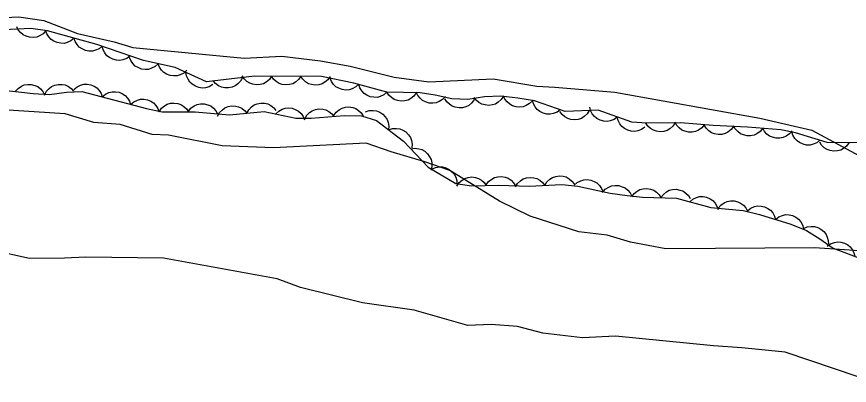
# Model space of a CAD drawing. Extents: x 336540 to 340074, y 5572036 to 5573747.
# Drawn here: x 336694.3 to 336779.6, y 5572967.3 to 5573005 of the extents above; entities that cross this region are included whole.
import ezdxf

# ---------------------------------------------------------------- set-up
doc = ezdxf.new("R2010")
doc.units = 0
doc.layers.add('Niveau 2', color=7, linetype='Continuous')
doc.layers.add('Niveau 44', color=7, linetype='Continuous')

msp = doc.modelspace()

# ---------------------------------------------------------------- linework, layer by layer
at = {"layer": 'Niveau 2'}
for points in [[(336691.01, 5573004.76), (336694.55, 5573004.95), (336697.11, 5573004.57), (336700.57, 5573003.22), (336704.32, 5573002.39), (336706.22, 5573001.81), (336717.61, 5573000.71), (336721.49, 5573000.9), (336725.43, 5573000.42), (336728.48, 5572999.89), (336732.96, 5572998.77), (336736.53, 5572998.28), (336743.11, 5572998.61), (336747.56, 5572997.84), (336749.41, 5572997.75), (336755.54, 5572997.22), (336770.39, 5572994.59), (336775.71, 5572993.34), (336780.58, 5572990.72)], [(336783.11, 5572980.83), (336775.99, 5572981.31), (336760.77, 5572981.22), (336757.17, 5572981.88), (336754.76, 5572982.6), (336751.88, 5572982.96), (336746.89, 5572984.56), (336743.76, 5572986.1), (336738.68, 5572989.24), (336736.11, 5572990.11), (336732.66, 5572991.12), (336730.1, 5572992.01), (336720.64, 5572991.53), (336715.37, 5572991.76), (336709.89, 5572992.85), (336708.21, 5572992.92), (336704.94, 5572993.94), (336702.23, 5572994.14), (336699.3, 5572995.01), (336687.59, 5572995.77)], [(336782.97, 5572967.26), (336772.98, 5572970.65), (336768.55, 5572971.09), (336765.67, 5572971.29), (336755.63, 5572972.29), (336752.26, 5572972.11), (336748.19, 5572972.58), (336745.59, 5572973.29), (336742.89, 5572973.48), (336740.52, 5572973.37), (336735.03, 5572974.96), (336729.74, 5572975.71), (336723.39, 5572977.26), (336720.99, 5572978.14), (336709.36, 5572980.25), (336701.42, 5572980.37), (336699.22, 5572980.25), (336695.67, 5572980.23), (336691.89, 5572981.06)]]:
    msp.add_lwpolyline(points, dxfattribs=at)
at = {"layer": 'Niveau 44'}
for points in [[(336697.32, 5573003.53), (336697.04, 5573003.21), (336696.69, 5573003), (336696.39, 5573002.87), (336696.04, 5573002.82), (336695.67, 5573002.84), (336695.31, 5573002.96), (336695.01, 5573003.08), (336694.74, 5573003.32), (336694.51, 5573003.6), (336694.35, 5573003.92)], [(336780.59, 5572992.05), (336777.28, 5572992.1), (336774.06, 5572993.06), (336772.53, 5572993.38), (336769.13, 5572993.67), (336765.62, 5572993.82), (336762.27, 5572994.11), (336758.84, 5572994.06), (336757.29, 5572994.15), (336753.86, 5572995.39), (336750.47, 5572995.26), (336747.33, 5572996.33), (336745.62, 5572996.61), (336743.88, 5572996.82), (336742.23, 5572996.75), (336740.5, 5572996.49), (336738.87, 5572996.54), (336737.16, 5572996.94), (336735.62, 5572997.17), (336732.24, 5572997.23), (336728.85, 5572998.16), (336725.53, 5572998.84), (336718.69, 5572998.88), (336713.77, 5572998.3), (336710.57, 5572999.74), (336707.33, 5573000.47), (336702.56, 5573002.09), (336697.51, 5573003.5), (336695.79, 5573003.73), (336692.27, 5573003.56)], [(336700.21, 5573002.74), (336699.9, 5573002.47), (336699.52, 5573002.31), (336699.2, 5573002.22), (336698.85, 5573002.23), (336698.49, 5573002.3), (336698.14, 5573002.46), (336697.86, 5573002.63), (336697.63, 5573002.89), (336697.44, 5573003.21), (336697.32, 5573003.55)], [(336703.1, 5573001.94), (336702.79, 5573001.67), (336702.41, 5573001.51), (336702.09, 5573001.42), (336701.74, 5573001.42), (336701.38, 5573001.49), (336701.03, 5573001.65), (336700.75, 5573001.82), (336700.52, 5573002.09), (336700.33, 5573002.4), (336700.21, 5573002.74)], [(336705.94, 5573000.94), (336705.6, 5573000.69), (336705.22, 5573000.55), (336704.9, 5573000.48), (336704.55, 5573000.5), (336704.19, 5573000.59), (336703.85, 5573000.77), (336703.58, 5573000.96), (336703.37, 5573001.24), (336703.19, 5573001.56), (336703.09, 5573001.91)], [(336708.82, 5573000.13), (336708.52, 5572999.85), (336708.15, 5572999.67), (336707.84, 5572999.56), (336707.49, 5572999.55), (336707.12, 5572999.6), (336706.77, 5572999.74), (336706.48, 5572999.9), (336706.23, 5573000.15), (336706.02, 5573000.46), (336705.89, 5573000.79)], [(336711.75, 5572999.47), (336711.44, 5572999.19), (336711.08, 5572999.01), (336710.76, 5572998.9), (336710.41, 5572998.89), (336710.05, 5572998.94), (336709.69, 5572999.08), (336709.41, 5572999.24), (336709.16, 5572999.49), (336708.95, 5572999.8), (336708.82, 5573000.13)], [(336714.41, 5572998.01), (336714.05, 5572997.79), (336713.66, 5572997.69), (336713.33, 5572997.65), (336712.98, 5572997.71), (336712.63, 5572997.83), (336712.31, 5572998.04), (336712.06, 5572998.25), (336711.88, 5572998.55), (336711.73, 5572998.89), (336711.67, 5572999.25)], [(336720.43, 5572998.87), (336720.2, 5572998.53), (336719.88, 5572998.27), (336719.6, 5572998.1), (336719.26, 5572998.01), (336718.89, 5572997.98), (336718.51, 5572998.05), (336718.2, 5572998.14), (336717.9, 5572998.33), (336717.63, 5572998.59), (336717.43, 5572998.89)], [(336723.43, 5572998.85), (336723.2, 5572998.51), (336722.88, 5572998.25), (336722.6, 5572998.08), (336722.26, 5572998), (336721.89, 5572997.97), (336721.51, 5572998.03), (336721.2, 5572998.12), (336720.9, 5572998.32), (336720.63, 5572998.57), (336720.43, 5572998.87)], [(336726.43, 5572998.83), (336726.2, 5572998.49), (336725.88, 5572998.24), (336725.6, 5572998.07), (336725.26, 5572997.98), (336724.89, 5572997.95), (336724.51, 5572998.01), (336724.2, 5572998.1), (336723.9, 5572998.3), (336723.63, 5572998.55), (336723.43, 5572998.85)], [(336694.2, 5572997.31), (336694.48, 5572997.62), (336694.82, 5572997.84), (336695.12, 5572997.98), (336695.47, 5572998.03), (336695.83, 5572998.02), (336696.2, 5572997.92), (336696.51, 5572997.8), (336696.78, 5572997.57), (336697.02, 5572997.29), (336697.19, 5572996.97)], [(336697.19, 5572996.94), (336697.38, 5572997.32), (336697.66, 5572997.61), (336697.92, 5572997.82), (336698.24, 5572997.95), (336698.6, 5572998.03), (336698.99, 5572998.02), (336699.31, 5572997.97), (336699.63, 5572997.82), (336699.93, 5572997.61), (336700.17, 5572997.34)], [(336700.2, 5572997.51), (336700.52, 5572997.79), (336700.89, 5572997.96), (336701.2, 5572998.05), (336701.56, 5572998.05), (336701.92, 5572997.99), (336702.27, 5572997.83), (336702.55, 5572997.66), (336702.78, 5572997.4), (336702.98, 5572997.09), (336703.1, 5572996.75)], [(336717.44, 5572998.73), (336717.25, 5572998.36), (336716.97, 5572998.07), (336716.71, 5572997.87), (336716.38, 5572997.74), (336716.02, 5572997.66), (336715.63, 5572997.68), (336715.31, 5572997.73), (336715, 5572997.89), (336714.7, 5572998.11), (336714.46, 5572998.38)], [(336729.35, 5572998.06), (336729.05, 5572997.76), (336728.69, 5572997.58), (336728.38, 5572997.47), (336728.03, 5572997.45), (336727.66, 5572997.49), (336727.31, 5572997.63), (336727.02, 5572997.78), (336726.77, 5572998.02), (336726.55, 5572998.33), (336726.41, 5572998.66)], [(336732.24, 5572997.23), (336731.92, 5572996.96), (336731.55, 5572996.8), (336731.23, 5572996.7), (336730.88, 5572996.71), (336730.52, 5572996.77), (336730.17, 5572996.94), (336729.89, 5572997.1), (336729.66, 5572997.37), (336729.46, 5572997.68), (336729.35, 5572998.02)], [(336689.39, 5572997.85), (336696.04, 5572997.1), (336697.71, 5572997.01), (336699.44, 5572997.24), (336701.01, 5572997.3), (336707.64, 5572995.55), (336709.23, 5572995.23), (336712.62, 5572995.22), (336716.11, 5572994.9), (336719.68, 5572995.25), (336722.92, 5572994.59), (336724.49, 5572994.56), (336727.88, 5572994.83), (336729.62, 5572994.82), (336731.17, 5572994.35), (336733.93, 5572992.21), (336736.45, 5572989.58), (336739.29, 5572987.88), (336740.89, 5572987.66), (336743.67, 5572987.72), (336746.78, 5572987.62), (336750.12, 5572987.79), (336751.78, 5572987.62), (336755.08, 5572986.89), (336756.82, 5572986.67), (336758.38, 5572986.5), (336761.88, 5572986.4), (336765.39, 5572985.43), (336768.69, 5572985.12), (336770.35, 5572984.74), (336773.56, 5572983.73), (336775.18, 5572983.09), (336776.54, 5572982.25), (336777.91, 5572981.27), (336781.08, 5572980.09)], [(336703.1, 5572996.75), (336703.42, 5572997.02), (336703.79, 5572997.19), (336704.1, 5572997.28), (336704.46, 5572997.28), (336704.82, 5572997.22), (336705.17, 5572997.06), (336705.45, 5572996.9), (336705.68, 5572996.63), (336705.88, 5572996.32), (336706, 5572995.98)], [(336735.24, 5572997.18), (336735, 5572996.83), (336734.68, 5572996.58), (336734.39, 5572996.42), (336734.05, 5572996.33), (336733.68, 5572996.31), (336733.31, 5572996.38), (336732.99, 5572996.47), (336732.7, 5572996.67), (336732.43, 5572996.93), (336732.24, 5572997.23)], [(336738.21, 5572996.78), (336737.93, 5572996.48), (336737.58, 5572996.27), (336737.27, 5572996.14), (336736.92, 5572996.1), (336736.55, 5572996.12), (336736.19, 5572996.24), (336735.89, 5572996.38), (336735.63, 5572996.61), (336735.4, 5572996.9), (336735.24, 5572997.23)], [(336706, 5572995.98), (336706.32, 5572996.26), (336706.69, 5572996.42), (336707, 5572996.52), (336707.36, 5572996.52), (336707.72, 5572996.46), (336708.07, 5572996.3), (336708.35, 5572996.13), (336708.59, 5572995.87), (336708.78, 5572995.56), (336708.9, 5572995.22)], [(336741.17, 5572996.47), (336740.93, 5572996.13), (336740.61, 5572995.88), (336740.32, 5572995.72), (336739.98, 5572995.64), (336739.61, 5572995.62), (336739.23, 5572995.7), (336738.92, 5572995.79), (336738.63, 5572996), (336738.37, 5572996.26), (336738.17, 5572996.56)], [(336744.15, 5572996.83), (336743.93, 5572996.48), (336743.63, 5572996.21), (336743.35, 5572996.02), (336743.02, 5572995.92), (336742.65, 5572995.87), (336742.27, 5572995.92), (336741.95, 5572995.99), (336741.65, 5572996.17), (336741.37, 5572996.42), (336741.16, 5572996.7)], [(336747.12, 5572996.36), (336746.83, 5572996.06), (336746.48, 5572995.86), (336746.17, 5572995.73), (336745.82, 5572995.7), (336745.46, 5572995.73), (336745.09, 5572995.85), (336744.8, 5572995.99), (336744.54, 5572996.23), (336744.31, 5572996.52), (336744.16, 5572996.85)], [(336749.97, 5572995.43), (336749.64, 5572995.18), (336749.25, 5572995.04), (336748.93, 5572994.97), (336748.58, 5572994.99), (336748.22, 5572995.08), (336747.88, 5572995.26), (336747.62, 5572995.45), (336747.4, 5572995.73), (336747.22, 5572996.05), (336747.13, 5572996.4)], [(336708.91, 5572995.23), (336709.15, 5572995.58), (336709.47, 5572995.83), (336709.75, 5572996), (336710.09, 5572996.09), (336710.46, 5572996.12), (336710.84, 5572996.06), (336711.15, 5572995.97), (336711.44, 5572995.77), (336711.71, 5572995.52), (336711.91, 5572995.22)], [(336711.92, 5572995.28), (336712.18, 5572995.61), (336712.52, 5572995.83), (336712.82, 5572995.98), (336713.16, 5572996.04), (336713.53, 5572996.04), (336713.9, 5572995.94), (336714.21, 5572995.82), (336714.48, 5572995.6), (336714.73, 5572995.33), (336714.91, 5572995.01)], [(336714.91, 5572994.78), (336715.1, 5572995.15), (336715.39, 5572995.43), (336715.66, 5572995.63), (336715.99, 5572995.76), (336716.35, 5572995.82), (336716.73, 5572995.8), (336717.05, 5572995.74), (336717.37, 5572995.58), (336717.66, 5572995.35), (336717.89, 5572995.07)], [(336717.89, 5572995.07), (336718.09, 5572995.44), (336718.38, 5572995.73), (336718.64, 5572995.93), (336718.97, 5572996.05), (336719.34, 5572996.12), (336719.72, 5572996.09), (336720.04, 5572996.03), (336720.35, 5572995.87), (336720.65, 5572995.64), (336720.88, 5572995.37)], [(336720.86, 5572995.01), (336721.16, 5572995.3), (336721.52, 5572995.49), (336721.83, 5572995.6), (336722.18, 5572995.62), (336722.55, 5572995.58), (336722.9, 5572995.44), (336723.19, 5572995.29), (336723.44, 5572995.04), (336723.66, 5572994.74), (336723.8, 5572994.41)], [(336723.82, 5572994.51), (336724.02, 5572994.87), (336724.32, 5572995.15), (336724.59, 5572995.34), (336724.92, 5572995.46), (336725.28, 5572995.52), (336725.66, 5572995.49), (336725.98, 5572995.43), (336726.29, 5572995.26), (336726.58, 5572995.03), (336726.81, 5572994.74)], [(336726.81, 5572994.84), (336727.04, 5572995.18), (336727.36, 5572995.44), (336727.64, 5572995.61), (336727.98, 5572995.69), (336728.35, 5572995.72), (336728.73, 5572995.66), (336729.04, 5572995.57), (336729.33, 5572995.37), (336729.61, 5572995.12), (336729.81, 5572994.82)], [(336755.81, 5572994.68), (336755.48, 5572994.44), (336755.09, 5572994.3), (336754.77, 5572994.24), (336754.42, 5572994.27), (336754.06, 5572994.36), (336753.73, 5572994.55), (336753.46, 5572994.74), (336753.25, 5572995.03), (336753.08, 5572995.35), (336752.99, 5572995.7)], [(336730.04, 5572995.23), (336730.43, 5572995.36), (336730.84, 5572995.37), (336731.17, 5572995.33), (336731.49, 5572995.19), (336731.8, 5572994.99), (336732.06, 5572994.71), (336732.26, 5572994.45), (336732.37, 5572994.12), (336732.43, 5572993.75), (336732.41, 5572993.39)], [(336752.94, 5572995.35), (336752.72, 5572995), (336752.41, 5572994.73), (336752.14, 5572994.55), (336751.8, 5572994.45), (336751.43, 5572994.4), (336751.05, 5572994.45), (336750.74, 5572994.53), (336750.44, 5572994.71), (336750.15, 5572994.95), (336749.94, 5572995.24)], [(336758.64, 5572993.66), (336758.3, 5572993.42), (336757.91, 5572993.28), (336757.59, 5572993.22), (336757.24, 5572993.25), (336756.88, 5572993.34), (336756.55, 5572993.53), (336756.28, 5572993.72), (336756.07, 5572994.01), (336755.9, 5572994.33), (336755.81, 5572994.68)], [(336761.72, 5572994.1), (336761.49, 5572993.75), (336761.18, 5572993.49), (336760.9, 5572993.32), (336760.56, 5572993.22), (336760.19, 5572993.18), (336759.81, 5572993.24), (336759.5, 5572993.33), (336759.2, 5572993.52), (336758.92, 5572993.76), (336758.72, 5572994.06)], [(336764.71, 5572993.9), (336764.45, 5572993.57), (336764.11, 5572993.35), (336763.81, 5572993.2), (336763.47, 5572993.14), (336763.1, 5572993.14), (336762.73, 5572993.24), (336762.42, 5572993.35), (336762.14, 5572993.57), (336761.9, 5572993.84), (336761.72, 5572994.16)], [(336767.7, 5572993.73), (336767.45, 5572993.4), (336767.13, 5572993.15), (336766.84, 5572992.99), (336766.5, 5572992.92), (336766.13, 5572992.9), (336765.75, 5572992.98), (336765.44, 5572993.08), (336765.16, 5572993.29), (336764.89, 5572993.55), (336764.71, 5572993.86)], [(336770.7, 5572993.54), (336770.43, 5572993.21), (336770.1, 5572992.98), (336769.8, 5572992.84), (336769.45, 5572992.78), (336769.09, 5572992.77), (336768.71, 5572992.87), (336768.41, 5572992.98), (336768.13, 5572993.2), (336767.88, 5572993.48), (336767.71, 5572993.79)], [(336732.41, 5572993.39), (336732.8, 5572993.52), (336733.21, 5572993.53), (336733.54, 5572993.49), (336733.86, 5572993.36), (336734.17, 5572993.16), (336734.43, 5572992.87), (336734.63, 5572992.61), (336734.74, 5572992.28), (336734.8, 5572991.91), (336734.78, 5572991.55)], [(336773.69, 5572993.28), (336773.42, 5572992.96), (336773.09, 5572992.73), (336772.79, 5572992.58), (336772.44, 5572992.52), (336772.07, 5572992.52), (336771.7, 5572992.62), (336771.4, 5572992.73), (336771.12, 5572992.95), (336770.87, 5572993.22), (336770.7, 5572993.54)], [(336776.55, 5572992.32), (336776.22, 5572992.05), (336775.85, 5572991.9), (336775.53, 5572991.81), (336775.18, 5572991.83), (336774.82, 5572991.9), (336774.47, 5572992.07), (336774.2, 5572992.24), (336773.97, 5572992.51), (336773.78, 5572992.83), (336773.67, 5572993.18)], [(336779.52, 5572992.07), (336779.28, 5572991.72), (336778.96, 5572991.47), (336778.67, 5572991.3), (336778.33, 5572991.22), (336777.96, 5572991.19), (336777.59, 5572991.26), (336777.27, 5572991.36), (336776.98, 5572991.55), (336776.71, 5572991.81), (336776.52, 5572992.11)], [(336734.67, 5572991.44), (336735.08, 5572991.51), (336735.49, 5572991.45), (336735.81, 5572991.37), (336736.11, 5572991.19), (336736.38, 5572990.94), (336736.6, 5572990.63), (336736.75, 5572990.34), (336736.82, 5572989.99), (336736.82, 5572989.62), (336736.75, 5572989.27)], [(336736.82, 5572989.36), (336737.2, 5572989.54), (336737.6, 5572989.59), (336737.93, 5572989.6), (336738.27, 5572989.5), (336738.6, 5572989.34), (336738.89, 5572989.09), (336739.12, 5572988.85), (336739.27, 5572988.53), (336739.37, 5572988.18), (336739.39, 5572987.82)], [(336742.4, 5572987.76), (336742.64, 5572988.1), (336742.96, 5572988.34), (336743.25, 5572988.51), (336743.59, 5572988.59), (336743.96, 5572988.61), (336744.34, 5572988.53), (336744.65, 5572988.43), (336744.94, 5572988.23), (336745.2, 5572987.97), (336745.39, 5572987.66)], [(336748.39, 5572987.7), (336748.61, 5572988.06), (336748.91, 5572988.33), (336749.18, 5572988.52), (336749.52, 5572988.62), (336749.88, 5572988.68), (336750.26, 5572988.63), (336750.58, 5572988.56), (336750.89, 5572988.38), (336751.17, 5572988.14), (336751.39, 5572987.85)], [(336739.4, 5572987.63), (336739.62, 5572987.98), (336739.93, 5572988.24), (336740.21, 5572988.42), (336740.55, 5572988.52), (336740.92, 5572988.56), (336741.3, 5572988.5), (336741.61, 5572988.42), (336741.91, 5572988.23), (336742.19, 5572987.99), (336742.4, 5572987.69)], [(336745.4, 5572987.55), (336745.61, 5572987.91), (336745.91, 5572988.18), (336746.19, 5572988.36), (336746.52, 5572988.47), (336746.89, 5572988.52), (336747.27, 5572988.48), (336747.59, 5572988.41), (336747.89, 5572988.23), (336748.17, 5572987.99), (336748.39, 5572987.7)], [(336751.39, 5572987.71), (336751.69, 5572987.99), (336752.06, 5572988.18), (336752.37, 5572988.28), (336752.72, 5572988.3), (336753.09, 5572988.25), (336753.44, 5572988.1), (336753.73, 5572987.95), (336753.98, 5572987.7), (336754.19, 5572987.39), (336754.32, 5572987.06)], [(336754.31, 5572986.99), (336754.58, 5572987.3), (336754.93, 5572987.52), (336755.23, 5572987.65), (336755.58, 5572987.7), (336755.95, 5572987.68), (336756.31, 5572987.57), (336756.61, 5572987.45), (336756.88, 5572987.22), (336757.12, 5572986.93), (336757.28, 5572986.61)], [(336757.28, 5572986.53), (336757.52, 5572986.87), (336757.85, 5572987.12), (336758.13, 5572987.28), (336758.47, 5572987.36), (336758.84, 5572987.38), (336759.22, 5572987.31), (336759.53, 5572987.21), (336759.82, 5572987.01), (336760.08, 5572986.75), (336760.28, 5572986.45)], [(336760.28, 5572986.45), (336760.52, 5572986.78), (336760.84, 5572987.03), (336761.13, 5572987.2), (336761.47, 5572987.28), (336761.84, 5572987.3), (336762.22, 5572987.22), (336762.53, 5572987.13), (336762.82, 5572986.92), (336763.08, 5572986.66), (336763.28, 5572986.36)], [(336763.23, 5572986.03), (336763.54, 5572986.3), (336763.92, 5572986.46), (336764.23, 5572986.55), (336764.59, 5572986.55), (336764.95, 5572986.48), (336765.3, 5572986.32), (336765.58, 5572986.15), (336765.81, 5572985.89), (336766, 5572985.57), (336766.12, 5572985.23)], [(336766.14, 5572985.36), (336766.41, 5572985.68), (336766.75, 5572985.91), (336767.04, 5572986.05), (336767.39, 5572986.11), (336767.76, 5572986.11), (336768.13, 5572986.01), (336768.43, 5572985.89), (336768.71, 5572985.67), (336768.95, 5572985.39), (336769.13, 5572985.08)], [(336769.15, 5572985.12), (336769.47, 5572985.38), (336769.85, 5572985.53), (336770.17, 5572985.61), (336770.52, 5572985.59), (336770.88, 5572985.51), (336771.22, 5572985.34), (336771.5, 5572985.16), (336771.72, 5572984.89), (336771.9, 5572984.56), (336772.01, 5572984.22)], [(336772.01, 5572984.22), (336772.33, 5572984.48), (336772.71, 5572984.63), (336773.03, 5572984.71), (336773.38, 5572984.69), (336773.74, 5572984.61), (336774.09, 5572984.44), (336774.36, 5572984.26), (336774.58, 5572983.99), (336774.77, 5572983.66), (336774.87, 5572983.32)], [(336774.87, 5572983.28), (336775.25, 5572983.46), (336775.65, 5572983.51), (336775.98, 5572983.51), (336776.32, 5572983.4), (336776.65, 5572983.24), (336776.93, 5572982.98), (336777.16, 5572982.74), (336777.3, 5572982.42), (336777.4, 5572982.07), (336777.42, 5572981.71)], [(336777.3, 5572981.5), (336777.64, 5572981.74), (336778.02, 5572981.87), (336778.35, 5572981.93), (336778.7, 5572981.9), (336779.05, 5572981.8), (336779.39, 5572981.61), (336779.65, 5572981.42), (336779.86, 5572981.13), (336780.02, 5572980.8), (336780.11, 5572980.45)]]:
    msp.add_lwpolyline(points, dxfattribs=at)

doc.saveas('drawing.dxf')
